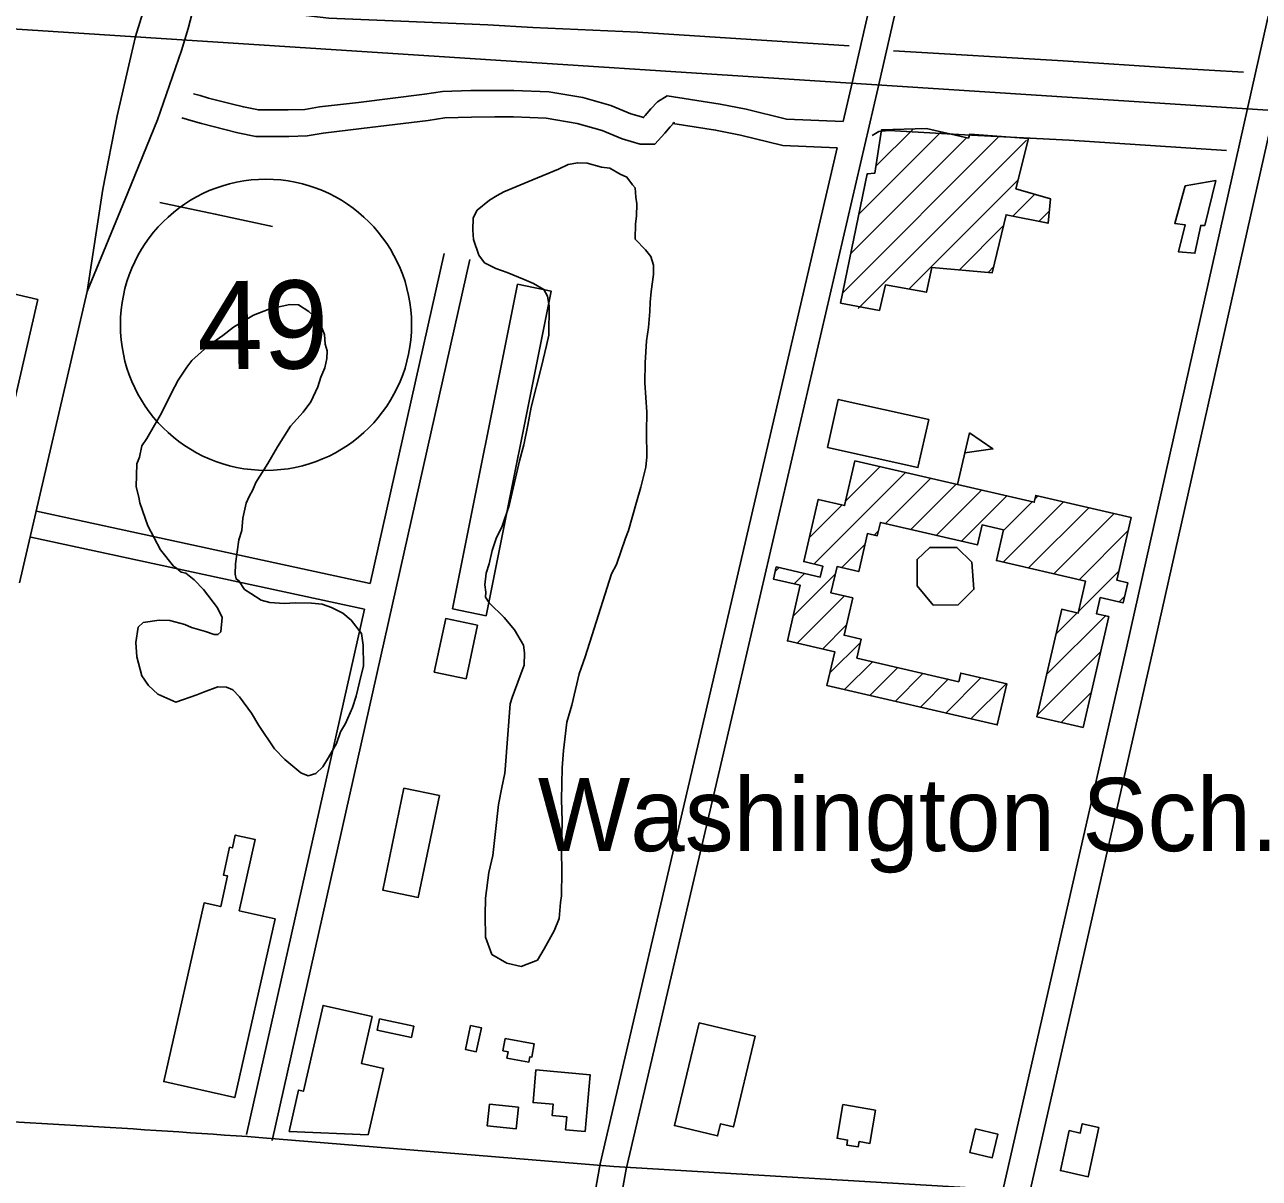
# Model space of a CAD drawing. Extents: x 3598634 to 3636690, y 517270 to 542944.
# Drawn here: x 3625290 to 3626690, y 538426 to 539733 of the extents above; entities that cross this region are included whole.
import ezdxf

# ---------------------------------------------------------------- set-up
doc = ezdxf.new("R2010")
doc.units = 0
for name, color, linetype in [('V-BLDG-IDEN', 7, 'Continuous'), ('V-BLDG-OTLN', 7, 'Continuous'), ('V-RAIL-TRAK', 7, 'Continuous'), ('V-ROAD-CNTR', 7, 'Continuous'), ('V-ROAD-IDEN', 7, 'Continuous'), ('V-SITE-VEGE', 7, 'Continuous'), ('V-TOPO-SHOR', 7, 'Continuous')]:
    doc.layers.add(name, color=color, linetype=linetype)

msp = doc.modelspace()

# ---------------------------------------------------------------- linework, layer by layer
at = {"layer": 'V-BLDG-OTLN'}
for p, q in [((3626235.7, 539518.3), (3626329.1, 539611.7)), ((3626254.9, 539572.9), (3626297.1, 539615)), ((3626361.4, 539608.6), (3626362, 539609.3)), ((3626217.4, 539429.2), (3626394.9, 539606.8)), ((3626226.5, 539473.8), (3626358, 539605.2)), ((3626235, 539411.6), (3626425.8, 539602.4)), ((3626244.9, 539562.8), (3626246.5, 539564.4)), ((3626292.3, 539433.5), (3626416.4, 539557.5)), ((3626410.4, 539516.2), (3626435.2, 539541)), ((3626439.8, 539510.3), (3626451.5, 539522)), ((3626349.6, 539455.4), (3626399.6, 539505.5)), ((3626382.1, 539452.5), (3626388.5, 539459)), ((3626347.4, 539212.1), (3626361, 539270.6)), ((3626220.6, 539193), (3626260, 539232.4)), ((3626184.9, 539122), (3626288.7, 539225.7)), ((3626266, 539167.7), (3626317.4, 539219.1)), ((3626294.7, 539161), (3626346.1, 539212.4)), ((3626323.4, 539154.4), (3626374.8, 539205.8)), ((3626179.6, 539152), (3626216.4, 539188.8)), ((3626352.1, 539147.7), (3626403.5, 539199.1)), ((3626399.2, 539124.1), (3626467.5, 539192.4)), ((3626399.5, 539159.8), (3626432.2, 539192.5)), ((3626435.3, 539195.6), (3626438.8, 539199.1)), ((3626427.9, 539117.5), (3626496.2, 539185.8)), ((3626456.6, 539110.9), (3626524.9, 539179.2)), ((3626485.4, 539104.2), (3626541.1, 539160)), ((3626253, 539154.7), (3626257.9, 539159.6)), ((3626216.1, 539117.8), (3626242.8, 539144.5)), ((3626140.9, 539113.3), (3626145.5, 539117.9)), ((3626161.2, 539062.9), (3626209.1, 539110.8)), ((3626162.3, 539099.4), (3626174.2, 539111.3)), ((3626484.7, 539068.2), (3626530.5, 539113.9)), ((3626165.8, 539032.2), (3626219.4, 539085.7)), ((3626530.8, 539078.9), (3626536.9, 539085)), ((3626448.5, 538996.7), (3626515.1, 539063.2)), ((3626459.2, 539042.7), (3626483.2, 539066.7)), ((3626194.5, 539025.5), (3626221.5, 539052.5)), ((3626203, 538998.6), (3626237.8, 539033.4)), ((3626437.9, 538950.7), (3626509.7, 539022.5)), ((3626219.3, 538979.6), (3626251, 539011.2)), ((3626248, 538972.9), (3626279.7, 539004.6)), ((3626276.7, 538966.3), (3626308.4, 538997.9)), ((3626334.1, 538953), (3626374.1, 538993)), ((3626305.4, 538959.6), (3626337.1, 538991.3)), ((3626362.8, 538946.3), (3626402.8, 538986.3)), ((3626465, 538942.4), (3626499.1, 538976.5)), ((3626391.6, 538939.7), (3626393, 538941.1))]:
    msp.add_line(p, q, dxfattribs=at)
for points in [[(3626427.8, 539604.4), (3626361.6, 539609.3), (3626359.9, 539604.8), (3626312.4, 539615.4), (3626261.5, 539614.2), (3626253.7, 539564.9), (3626245.2, 539564.3), (3626215, 539417.7), (3626259.1, 539409.4), (3626265.9, 539438.2), (3626312.3, 539429.9), (3626318.4, 539458.2), (3626386.9, 539452.1), (3626402.6, 539517.8), (3626450.1, 539508.2), (3626452.9, 539536), (3626413.8, 539547.2)], [(3626640.1, 539556.8), (3626627.8, 539505.8), (3626623.2, 539505.8), (3626616.5, 539474.1), (3626597.9, 539475.8), (3626605.7, 539506.3), (3626593.8, 539508), (3626605.6, 539550.5)], [(3625305.3, 539421.8), (3625277.3, 539300.1), (3625192.6, 539319.6), (3625220.6, 539441.3)], [(3625775.1, 539071.1), (3625848.9, 539439), (3625887, 539431.3), (3625813.2, 539063.4)], [(3626314.9, 539285.6), (3626212.4, 539308.6), (3626200.2, 539254.1), (3626302.7, 539231.2)], [(3626361, 539270.6), (3626387.6, 539252.5), (3626355.8, 539248.1)], [(3626231.2, 539239), (3626434.5, 539192), (3626436.2, 539199.7), (3626544.5, 539174.6), (3626528.1, 539103.6), (3626540.5, 539100.8), (3626535.2, 539077.9), (3626509.2, 539083.9), (3626504.9, 539065.6), (3626518.9, 539062.3), (3626489.9, 538936.7), (3626437.4, 538948.8), (3626465.7, 539070.7), (3626484.3, 539066.4), (3626492.6, 539102.5), (3626391.7, 539125.9), (3626399.7, 539160.6), (3626375.4, 539166.3), (3626370.1, 539143.6), (3626260.1, 539169.1), (3626256.6, 539153.9), (3626245.5, 539156.4), (3626235.6, 539113.3), (3626211, 539119), (3626204.1, 539089.2), (3626228.7, 539083.5), (3626218.9, 539041.2), (3626238.5, 539036.6), (3626233.6, 539015.3), (3626348.9, 538988.5), (3626351.2, 538998.3), (3626403.4, 538986.2), (3626392.6, 538939.5), (3626199.6, 538984.1), (3626208.5, 539022.3), (3626154.7, 539034.8), (3626169.2, 539097.8), (3626138.9, 539104.8), (3626142.1, 539118.7), (3626191.9, 539107.2), (3626194.8, 539119.7), (3626173.3, 539124.7), (3626189.6, 539195.1), (3626219.5, 539188.1)], [(3626319.9, 539075.2), (3626348.2, 539075.8), (3626366.2, 539093.4), (3626363.9, 539123.9), (3626346.9, 539140.8), (3626316.3, 539140.8), (3626301.7, 539127.2), (3626301.7, 539097.2)], [(3625790.6, 538991.9), (3625803.4, 539052.5), (3625767.5, 539060.1), (3625754.6, 538999.5)], [(3625720.1, 538867.8), (3625696.1, 538752.4), (3625736.3, 538744), (3625760.4, 538859.4)], [(3625574.2, 538719.8), (3625528.4, 538517.1), (3625447.9, 538535.3), (3625493.6, 538737.8), (3625512.6, 538733.6), (3625520.3, 538768.4), (3625515.6, 538769.4), (3625522.6, 538800.9), (3625525.7, 538800.2), (3625529, 538814.8), (3625551.7, 538809.7), (3625533.6, 538729)], [(3625679.8, 538475), (3625590.1, 538478.8), (3625600.8, 538525.6), (3625606.3, 538524.3), (3625628.5, 538621.7), (3625684, 538609), (3625671.9, 538555.9), (3625696.9, 538550.2)], [(3625692.4, 538606.3), (3625731.3, 538598.2), (3625728.7, 538585.4), (3625689.8, 538593.6)], [(3626054.7, 538602), (3626118.2, 538586.8), (3626093.5, 538483.9), (3626078.9, 538487.4), (3626075.6, 538473.7), (3626026.7, 538485.5)], [(3625795.5, 538599), (3625807.9, 538596.4), (3625802.2, 538569.2), (3625789.8, 538571.8)], [(3625834.9, 538584), (3625867.9, 538578.1), (3625865.2, 538563.1), (3625862.9, 538563.5), (3625861.8, 538557.4), (3625836.8, 538561.9), (3625838.1, 538569.2), (3625832.4, 538570.3)], [(3625869.7, 538548.5), (3625931.1, 538543.1), (3625925.5, 538478.8), (3625903.4, 538480.7), (3625904.7, 538495.4), (3625888.2, 538496.8), (3625889.4, 538509.7), (3625866.5, 538511.6)], [(3625817.2, 538509.8), (3625849.9, 538506.3), (3625847.2, 538481.6), (3625814.5, 538485.1)], [(3626254.5, 538503), (3626248.2, 538465.2), (3626235.9, 538467.3), (3626234.9, 538461.3), (3626222, 538463.4), (3626222.9, 538469.1), (3626211.1, 538471), (3626217.6, 538509.2)], [(3626367.8, 538481.9), (3626393.3, 538475.7), (3626386.9, 538449), (3626361.4, 538455.1)], [(3626507.8, 538483.4), (3626495.6, 538427.5), (3626464.2, 538434.4), (3626474.2, 538479.8), (3626486.6, 538477), (3626488.9, 538487.5)]]:
    msp.add_lwpolyline(points, close=True, dxfattribs=at)
at = {"layer": 'V-RAIL-TRAK'}
msp.add_lwpolyline([(3634363.5, 539140), (3625030.6, 539744.6), (3623425.4, 539853.9), (3622168.8, 539930.4), (3621634.5, 539953.7)], dxfattribs=at)
at = {"layer": 'V-ROAD-CNTR'}
for points in [[(3626807.8, 540225.7), (3626801.6, 540189.2), (3626698.6, 539737.7), (3626539, 539027), (3626399.7, 538415.1), (3626306, 538023.5), (3626208, 537593.8)], [(3626827.5, 540168), (3626727.9, 539731.1), (3626568.3, 539020.3), (3626429, 538408.3), (3626335.3, 538016.6), (3626237.3, 537587.1)], [(3625361.1, 539430.9), (3625378.8, 539547), (3625395.3, 539629.9), (3625410.7, 539697.2), (3625416, 539720), (3625422.4, 539740.8), (3625428.8, 539761.6), (3625436.8, 539785.1), (3625450.2, 539824.2), (3625450.5, 539825.2)], [(3625361.1, 539430.9), (3625406.7, 539542), (3625440.8, 539625.5), (3625468, 539704.1), (3625475.5, 539728.8), (3625489, 539780), (3625497.3, 539818.9), (3625497.5, 539819.8)], [(3626217.9, 539623.4), (3626228.1, 539667.3), (3626250.7, 539766.6)], [(3625778.5, 537574.7), (3625952.7, 538329), (3625972, 538436), (3626099.9, 538983.5), (3626257.3, 539660.5), (3626279.9, 539760)], [(3626217.9, 539623.4), (3626153.9, 539626), (3626108, 539637.5), (3626078.5, 539643.2), (3626018.3, 539652.5), (3626007.6, 539645.8), (3625999.8, 539637.9), (3625993.4, 539630.3), (3625991.3, 539628), (3625992, 539628), (3625977.4, 539632.2), (3625954.7, 539641.8), (3625923, 539650.7), (3625884.5, 539657.1), (3625844.8, 539658.7), (3625822.9, 539658.7), (3625796.1, 539658.6), (3625763.9, 539657.4), (3625743.5, 539654.4), (3625668.5, 539645.2), (3625624.6, 539640), (3625607.7, 539637.2), (3625589.1, 539636.6), (3625555.3, 539636.6), (3625538.3, 539640.1), (3625524.5, 539643.4), (3625498.8, 539650), (3625489.3, 539652.8), (3625481.8, 539654.9)], [(3626211, 539593.6), (3626149.6, 539596.2), (3626101.5, 539608.2), (3626073.3, 539613.7), (3626024.8, 539621.1), (3626026.5, 539622.2), (3626021.9, 539617.6), (3626015.9, 539610.4), (3626004.5, 539598), (3625987.8, 539598), (3625967.4, 539603.8), (3625944.8, 539613.4), (3625916.5, 539621.3), (3625881.4, 539627.2), (3625844.2, 539628.7), (3625823, 539628.7), (3625796.7, 539628.6), (3625766.6, 539627.5), (3625747.5, 539624.7), (3625672.1, 539615.4), (3625628.8, 539610.3), (3625610.6, 539607.3), (3625589.6, 539606.6), (3625552.2, 539606.6), (3625531.8, 539610.8), (3625517.3, 539614.3), (3625490.9, 539621.1), (3625481.2, 539623.9), (3625468.3, 539627.5)], [(3625919.1, 538311.1), (3625942.6, 538442.1), (3626070.7, 538990.3), (3626211, 539593.6)], [(3625765.7, 539473.8), (3625681.9, 539100)], [(3625795, 539467.2), (3625570.9, 538468.7)], [(3625284.5, 539100.5), (3625361.1, 539430.9)], [(3625303.6, 539181.7), (3625681.9, 539100)], [(3625297.3, 539152.4), (3625675.3, 539070.7)], [(3625675.3, 539070.7), (3625541.6, 538475.2)], [(3627306.5, 538353.9), (3626861.2, 538383.4), (3626413.1, 538411.8), (3625958.2, 538439), (3625555.9, 538472)]]:
    msp.add_lwpolyline(points, dxfattribs=at)
msp.add_arc((3624139.8, 518477.8), 20044.3, 85.94893, 87.13664, dxfattribs=at)
at = {"layer": 'V-ROAD-IDEN'}
msp.add_circle((3625563.8, 539393.1), 165, dxfattribs=at)
msp.add_circle((3625563.8, 539393.1), 165, dxfattribs=at)
at = {"layer": 'V-SITE-VEGE'}
for points in [[(3625812.1, 538723.8), (3625812.5, 538743.2), (3625816.3, 538772.2), (3625821, 538791.4), (3625827.5, 538849.5), (3625831.1, 538868.8), (3625834.6, 538884.9), (3625834.7, 538889.2), (3625840.5, 538963.3), (3625842.8, 538970.8), (3625851.9, 538995.4), (3625856.4, 539007.2), (3625856.7, 539021.2), (3625855.8, 539029.8), (3625845.4, 539047.2), (3625833.8, 539061.5), (3625816.9, 539077.9), (3625812.7, 539084.5), (3625812.8, 539089.9), (3625811.9, 539098.5), (3625813.2, 539111.4), (3625816.7, 539122.1), (3625820.2, 539137.1), (3625824.8, 539151), (3625831.5, 539164.9), (3625839.5, 539188.4), (3625851.3, 539238.8), (3625855.9, 539257), (3625860.7, 539279.5), (3625864.3, 539299.9), (3625876, 539346), (3625881.8, 539369.5), (3625884.2, 539381.3), (3625884.8, 539414.7), (3625882.9, 539425.5), (3625878.7, 539433.1), (3625867, 539439.8), (3625856.3, 539444.3), (3625837.1, 539452.2), (3625824.3, 539456.8), (3625811.5, 539463.5), (3625805.2, 539472.2), (3625799.1, 539489.6), (3625798.2, 539500.4), (3625798.5, 539514.4), (3625803, 539522.9), (3625817.2, 539534.5), (3625825.9, 539539.7), (3625833.5, 539543.8), (3625865, 539557.2), (3625878, 539562.3), (3625895.4, 539569.5), (3625906.3, 539574.7), (3625917.1, 539576.7), (3625927.8, 539576.4), (3625943.9, 539571.8), (3625953.6, 539570.6), (3625965.3, 539563.9), (3625972.8, 539560.5), (3625979, 539551.8), (3625982.2, 539548.5), (3625983.1, 539537.7), (3625984, 539530.1), (3625983.7, 539516.1), (3625982.5, 539507.5), (3625982.1, 539490.3), (3625993.8, 539478.2), (3626000.1, 539470.6), (3626003.1, 539460.8), (3626002.9, 539450.1), (3626000.4, 539430.7), (3625999.1, 539418.9), (3625998.8, 539408.2), (3625997.4, 539389.9), (3625995, 539374.9), (3625993.4, 539350.1), (3625993, 539327.5), (3625995.5, 539294.1), (3625995.1, 539271.5), (3625995.6, 539243.5), (3625994.3, 539231.7), (3625988.5, 539209.2), (3625983.9, 539192), (3625974.6, 539159.9), (3625971.2, 539151.4), (3625960.9, 539121.4), (3625955.3, 539110.8), (3625935.8, 539048.7), (3625925.5, 539016.6), (3625918.7, 538997.3), (3625910.4, 538962), (3625904.7, 538942.7), (3625900.8, 538910.5), (3625899.4, 538891.1), (3625898.7, 538854.5), (3625899.3, 538830.8), (3625898.6, 538796.4), (3625899.2, 538773.8), (3625898.7, 538745.8), (3625897.5, 538738.3), (3625896, 538720)], [(3625514, 539061.2), (3625508.8, 539072.1), (3625493.1, 539092.9), (3625482.5, 539103.9), (3625473, 539111.6), (3625467.6, 539112.8), (3625462.3, 539117.2), (3625459.1, 539119.4), (3625444.4, 539138), (3625429.9, 539165.2), (3625420.7, 539191.2), (3625419.8, 539197.7), (3625416.8, 539209.6), (3625417.3, 539235.4), (3625420.6, 539242.9), (3625423.1, 539255.8), (3625428.6, 539264.3), (3625437.5, 539279.2), (3625445.3, 539293), (3625456.5, 539315.4), (3625464.3, 539330.3), (3625474.3, 539345.2), (3625479.9, 539352.6), (3625494.1, 539365.3), (3625498.5, 539369.5), (3625514.9, 539381), (3625526.9, 539390.5), (3625549.8, 539404), (3625568.2, 539411.2), (3625590.9, 539416.1), (3625600.6, 539415.9), (3625612.3, 539408.2), (3625621.8, 539399.4), (3625627, 539389.6), (3625630.1, 539382), (3625631, 539371.2), (3625633, 539363.6), (3625632.8, 539355), (3625630.4, 539344.3), (3625625.9, 539333.6), (3625622.5, 539322.9), (3625614.6, 539305.8), (3625605.8, 539294.2), (3625591.5, 539278.3), (3625577, 539254.9), (3625565.9, 539235.7), (3625552.5, 539214.5), (3625549.1, 539205.9), (3625544.7, 539198.5), (3625541.3, 539191), (3625537.7, 539173.8), (3625536.4, 539159.9), (3625532.9, 539149.2), (3625529.2, 539122.3), (3625529, 539110.5), (3625529.9, 539105.1), (3625533.1, 539102.9), (3625539.4, 539093.1), (3625546.8, 539088.6), (3625558.5, 539080.8), (3625568.2, 539078.5), (3625584.3, 539077.1), (3625597.2, 539077.9), (3625615.5, 539077.6), (3625627.4, 539076.3), (3625638, 539072.8), (3625650.8, 539066.1), (3625660.4, 539058.4), (3625671.9, 539043.1), (3625673.8, 539030.1), (3625674.4, 539006.4), (3625669.8, 538988.2), (3625666.2, 538972.1), (3625661.7, 538959.3), (3625653.8, 538941.2), (3625648.2, 538931.6), (3625643.7, 538918.7), (3625634.7, 538902.8), (3625628.1, 538892.1), (3625620.4, 538884.7), (3625611.7, 538881.7), (3625603.2, 538885.1), (3625585.2, 538900.5), (3625573.5, 538912.6), (3625555.8, 538938.8), (3625547.4, 538952.9), (3625533.8, 538971.5), (3625526.4, 538979.2), (3625518.9, 538982.5), (3625509.2, 538982.7), (3625493, 538976.6), (3625485.4, 538973.5), (3625461.5, 538965.4), (3625441.2, 538974.4), (3625430.7, 538984.3), (3625423.3, 538995.2), (3625417.3, 539016.8), (3625416.5, 539033), (3625419, 539050.2), (3625424.5, 539055.5), (3625442.9, 539058.3)], [(3625442.9, 539058.3), (3625454.7, 539058.1), (3625471.9, 539053.5), (3625479.3, 539050.1), (3625495.4, 539045.5), (3625505, 539042), (3625509.3, 539042), (3625512.6, 539045.1), (3625514, 539061.2)], [(3625896, 538720), (3625890.4, 538706.1), (3625879.2, 538685.9), (3625871.4, 538673.1), (3625853, 538665.9), (3625836.9, 538669.5), (3625819.9, 538679.5), (3625812.7, 538699), (3625812.1, 538723.8)]]:
    msp.add_lwpolyline(points, dxfattribs=at)
at = {"layer": 'V-TOPO-SHOR'}
for points in [[(3625553.5, 539750), (3625635.1, 539740.7), (3625716.6, 539737.1), (3625815.3, 539733.1), (3625866.4, 539730.1), (3625985.2, 539724.6), (3626224.9, 539709.1)], [(3626274.8, 539703.7), (3626467.3, 539692.2), (3626593.9, 539684.1), (3626671.5, 539679.4)], [(3626250.8, 539607.7), (3626258.3, 539612.3), (3626269.8, 539613.2), (3626356, 539608.3), (3626474.1, 539602.5), (3626652.3, 539590.5)], [(3625443.7, 539531.7), (3625506.4, 539518.5), (3625571.2, 539504.6)]]:
    msp.add_lwpolyline(points, dxfattribs=at)

# ---------------------------------------------------------------- texts
at = {"layer": 'V-BLDG-IDEN'}
msp.add_text('Washington Sch.', height=83, dxfattribs=at).set_placement((3625871.9, 538796.5))
at = {"layer": 'V-ROAD-IDEN'}
msp.add_text('49', height=100, rotation=0.5333, dxfattribs=at).set_placement((3625486.3, 539342.4))

doc.saveas('drawing.dxf')
